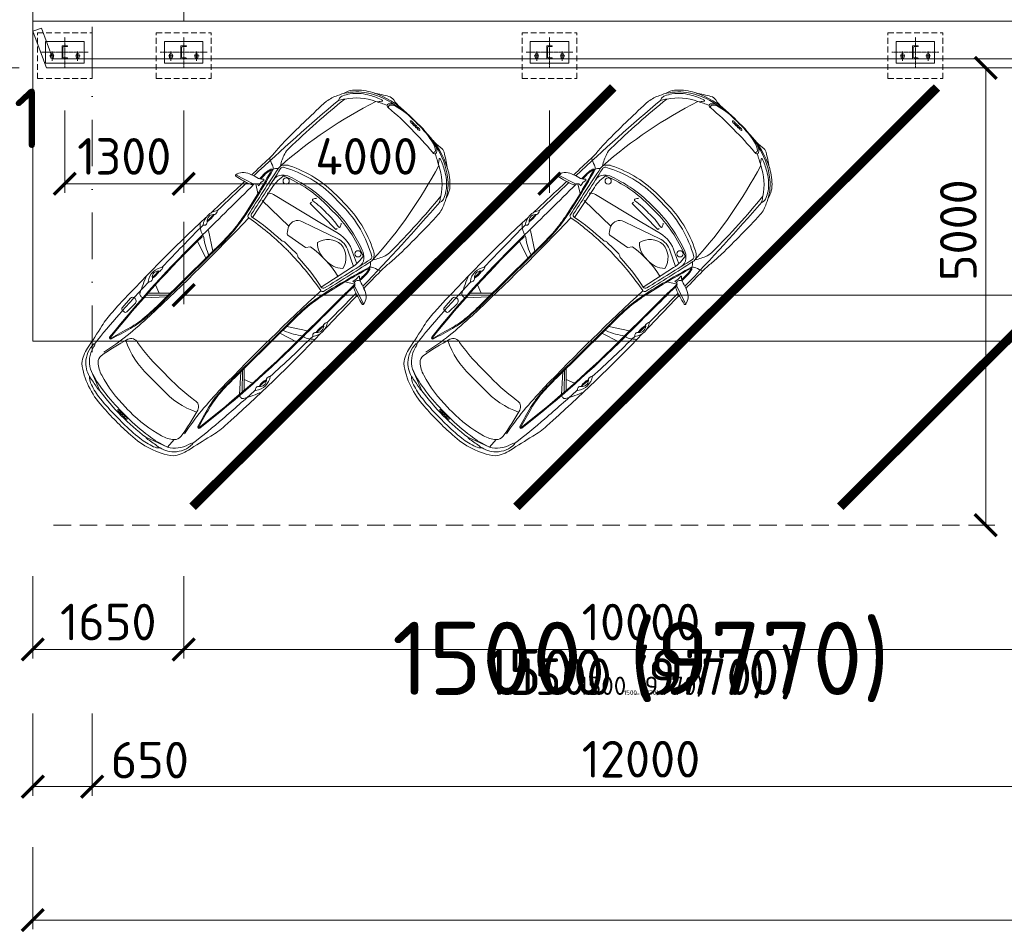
# Model space of a CAD drawing. Header units: millimetres. Extents: x -916886 to 3713765, y -2985421 to 1675785.
# Tile 130 of 656: x -793 to 9973, y -10963 to -983. Entities that reach past the tile are written whole.
import ezdxf
from ezdxf.enums import TextEntityAlignment as Align

# ---------------------------------------------------------------- set-up
doc = ezdxf.new("R2010")
doc.units = ezdxf.units.MM
for name, pattern in [('AM_DIN_G_W050', [13.75, 9.75, -1.5, 1, -1.5]), ('CENTERX2', [101.6, 63.5, -12.7, 12.7, -12.7]), ('DASHDOT', [25.4, 12.7, -6.35, 0, -6.35]), ('HIDDEN', [9.525, 6.35, -3.175])]:
    doc.linetypes.add(name, pattern=pattern)
doc.layers.get('Defpoints').update_dxf_attribs({"color": 8})
doc.layers.add('_____detaily', color=1, linetype='Continuous')
for name, color, linetype, lineweight in [('A99_N_kce-pohl', 1, 'Continuous', 9), ('A99_N_kce-rez-sil', 6, 'Continuous', 18), ('A99_N_kce-rez-ten', 1, 'Continuous', 9), ('A99_N_koty-200', 5, 'Continuous', 5), ('A99_N_koty-200 @ 1', 5, 'Continuous', 5), ('A99_N_koty-200 @ 10', 5, 'Continuous', 5), ('A99_N_koty-200 @ 100', 5, 'Continuous', 5), ('A99_N_koty-200 @ 200', 5, 'Continuous', 5), ('A99_N_koty-200 @ 25', 5, 'Continuous', 5), ('A99_N_koty-200 @ 250 (1)', 5, 'Continuous', 5), ('A99_N_koty-200 @ 250 (2)', 5, 'Continuous', 5), ('A99_N_koty-200 @ 400', 5, 'Continuous', 5), ('A99_N_osy', 1, 'CENTERX2', 9), ('A99_N_txt-popis-200', 240, 'Continuous', 5), ('A99_S_kce-pohl', 7, 'Continuous', 5), ('A99_S_sraf', 252, 'Continuous', 9)]:
    doc.layers.add(name, color=color, linetype=linetype, lineweight=lineweight)
doc.styles.add('A99_kota', font='isocpeur.ttf', dxfattribs={"height": 2})
doc.styles.add('ad_popis 100', font='isocpeur.ttf', dxfattribs={"height": 200})
doc.styles.add('Popis', font='arial.ttf')
doc.dimstyles.new('A99_kota_200 new', dxfattribs={"dimscale": 200, "dimtxt": 2, "dimasz": 1.2, "dimexe": 0.5, "dimexo": 1.5, "dimgap": 0.5, "dimtad": 1, "dimdec": 0, "dimzin": 3, "dimdsep": 46, "dimtxsty": 'A99_kota', "dimblk": 'ARCHTICK', "dimcen": 2.5, "dimazin": 2, "dimtfac": 0.75, "dimtdec": 0, "dimtix": 1, "dimtmove": 2, "dimatfit": 0, "dimfxl": 0, "dimtolj": 1, "dimtzin": 0, "dimlwd": 5, "dimlwe": 5, "dimarcsym": 0})

# ---------------------------------------------------------------- blocks, each defined once
blk = doc.blocks.new('_ArchTick')
at = {"color": 0, "linetype": 'ByBlock', "const_width": 0.15}
blk.add_lwpolyline([(-0.5, -0.5), (0.5, 0.5)], dxfattribs=at)
blk = doc.blocks.new('*D163')
at = {"layer": 'A99_N_koty-200', "color": 0, "lineweight": 5, "transparency": 16777216}
for p, q in [((0, -8570), (0, -9470)), ((12000, -8570), (12000, -9470)), ((12000, -9370), (0, -9370))]:
    blk.add_line(p, q, dxfattribs=at)
at = {"layer": 'Defpoints', "color": 0, "lineweight": 5, "transparency": 16777216}
for p in [(0, -5085), (12000, -5085), (0, -9370)]:
    blk.add_point(p, dxfattribs=at)
at = {"layer": 'A99_N_koty-200', "color": 0, "lineweight": 5, "transparency": 16777216, "xscale": 240, "yscale": 240, "zscale": 240, "rotation": 180}
blk.add_blockref('_ArchTick', (0, -9370), dxfattribs=at)
at = {"layer": 'A99_N_koty-200', "color": 0, "lineweight": 5, "transparency": 16777216, "xscale": 240, "yscale": 240, "zscale": 240}
blk.add_blockref('_ArchTick', (12000, -9370), dxfattribs=at)
at = {"layer": 'A99_N_koty-200', "color": 0, "transparency": 16777216, "insert": (6000, -9070), "char_height": 400, "attachment_point": 5, "style": 'A99_kota'}
blk.add_mtext('\\A1;12000', dxfattribs=at)
blk = doc.blocks.new('*D287')
at = {"layer": 'A99_N_koty-200', "color": 0, "lineweight": 5, "transparency": 16777216}
for p, q in [((-4829, 24470), (-5729, 24470)), ((-5629, 24470), (-5629, -1000)), ((-4829, -1000), (-5729, -1000))]:
    blk.add_line(p, q, dxfattribs=at)
at = {"layer": 'Defpoints', "color": 0, "lineweight": 5, "transparency": 16777216}
for p in [(-650, 24470), (-5629, -1000), (-650, -1000)]:
    blk.add_point(p, dxfattribs=at)
at = {"layer": 'A99_N_koty-200', "color": 0, "lineweight": 5, "transparency": 16777216, "xscale": 240, "yscale": 240, "zscale": 240}
for p, rotation in [((-5629, 24470), 90), ((-5629, -1000), 270)]:
    blk.add_blockref('_ArchTick', p, dxfattribs=dict(at, rotation=rotation))
at = {"layer": 'A99_N_koty-200', "color": 0, "transparency": 16777216, "insert": (-5929, 11735), "char_height": 400, "attachment_point": 5, "rotation": 90, "style": 'A99_kota'}
blk.add_mtext('\\A1;25470', dxfattribs=at)
blk = doc.blocks.new('*D203')
at = {"layer": 'A99_N_koty-200', "color": 0, "lineweight": 5, "transparency": 16777216}
for p, q in [((-3760, 840), (-4660, 840)), ((-4560, 840), (-4560, -1000)), ((-3760, -1000), (-4660, -1000))]:
    blk.add_line(p, q, dxfattribs=at)
at = {"layer": 'Defpoints', "color": 0, "lineweight": 5, "transparency": 16777216}
for p in [(-650, 840), (-4560, -1000), (-650, -1000)]:
    blk.add_point(p, dxfattribs=at)
at = {"layer": 'A99_N_koty-200', "color": 0, "lineweight": 5, "transparency": 16777216, "xscale": 240, "yscale": 240, "zscale": 240}
for p, rotation in [((-4560, 840), 90), ((-4560, -1000), 270)]:
    blk.add_blockref('_ArchTick', p, dxfattribs=dict(at, rotation=rotation))
at = {"layer": 'A99_N_koty-200', "color": 0, "transparency": 16777216, "insert": (-4860, -80), "char_height": 400, "attachment_point": 5, "rotation": 90, "style": 'A99_kota'}
blk.add_mtext('\\A1;1840', dxfattribs=at)
blk = doc.blocks.new('*D225')
at = {"layer": 'A99_N_koty-200', "color": 0, "lineweight": 5, "transparency": 16777216}
for p, q in [((1000, -7070), (1000, -7970)), ((11000, -7070), (11000, -7970)), ((1000, -7870), (11000, -7870))]:
    blk.add_line(p, q, dxfattribs=at)
at = {"layer": 'Defpoints', "color": 0, "lineweight": 5, "transparency": 16777216}
for p in [(1000, -1000), (11000, -1000), (11000, -7870)]:
    blk.add_point(p, dxfattribs=at)
at = {"layer": 'A99_N_koty-200', "color": 0, "lineweight": 5, "transparency": 16777216, "xscale": 240, "yscale": 240, "zscale": 240, "rotation": 180}
blk.add_blockref('_ArchTick', (1000, -7870), dxfattribs=at)
at = {"layer": 'A99_N_koty-200', "color": 0, "lineweight": 5, "transparency": 16777216, "xscale": 240, "yscale": 240, "zscale": 240}
blk.add_blockref('_ArchTick', (11000, -7870), dxfattribs=at)
at = {"layer": 'A99_N_koty-200', "color": 0, "transparency": 16777216, "insert": (6000, -7570), "char_height": 400, "attachment_point": 5, "style": 'A99_kota'}
blk.add_mtext('\\A1;10000', dxfattribs=at)
blk = doc.blocks.new('*D205')
at = {"layer": 'A99_N_koty-200', "color": 0, "lineweight": 5, "transparency": 16777216}
for p, q in [((-650, -10030), (-650, -10930)), ((138875, -10030), (138875, -10930)), ((-650, -10830), (138875, -10830))]:
    blk.add_line(p, q, dxfattribs=at)
at = {"layer": 'Defpoints', "color": 0, "lineweight": 5, "transparency": 16777216}
for p in [(-650, -1000), (138875, -1000), (138875, -10830)]:
    blk.add_point(p, dxfattribs=at)
at = {"layer": 'A99_N_koty-200', "color": 0, "lineweight": 5, "transparency": 16777216, "xscale": 240, "yscale": 240, "zscale": 240, "rotation": 180}
blk.add_blockref('_ArchTick', (-650, -10830), dxfattribs=at)
at = {"layer": 'A99_N_koty-200', "color": 0, "lineweight": 5, "transparency": 16777216, "xscale": 240, "yscale": 240, "zscale": 240}
blk.add_blockref('_ArchTick', (138875, -10830), dxfattribs=at)
at = {"layer": 'A99_N_koty-200', "color": 0, "transparency": 16777216, "insert": (69112, -10530), "char_height": 400, "attachment_point": 5, "style": 'A99_kota'}
blk.add_mtext('\\A1;139525', dxfattribs=at)
blk = doc.blocks.new('*D284')
at = {"layer": 'A99_N_koty-200', "color": 0, "lineweight": 5, "transparency": 16777216}
for p, q in [((-650, -7070), (-650, -7970)), ((1000, -7070), (1000, -7970)), ((1000, -7870), (-650, -7870))]:
    blk.add_line(p, q, dxfattribs=at)
at = {"layer": 'Defpoints', "color": 0, "lineweight": 5, "transparency": 16777216}
for p in [(-650, -1000), (1000, -1000), (-650, -7870)]:
    blk.add_point(p, dxfattribs=at)
at = {"layer": 'A99_N_koty-200', "color": 0, "lineweight": 5, "transparency": 16777216, "xscale": 240, "yscale": 240, "zscale": 240, "rotation": 180}
blk.add_blockref('_ArchTick', (-650, -7870), dxfattribs=at)
at = {"layer": 'A99_N_koty-200', "color": 0, "lineweight": 5, "transparency": 16777216, "xscale": 240, "yscale": 240, "zscale": 240}
blk.add_blockref('_ArchTick', (1000, -7870), dxfattribs=at)
at = {"layer": 'A99_N_koty-200', "color": 0, "transparency": 16777216, "insert": (175, -7570), "char_height": 400, "attachment_point": 5, "style": 'A99_kota'}
blk.add_mtext('\\A1;1650', dxfattribs=at)
blk = doc.blocks.new('*U4712')
at = {"layer": 'A99_N_koty-200 @ 1', "style": 'A99_kota'}
blk.add_text('1500 (9770)', height=2, dxfattribs=at).set_placement((6000, -8367), align=Align.CENTER)
at = {"layer": 'A99_N_koty-200 @ 10', "style": 'A99_kota'}
blk.add_text('1500 (9770)', height=20, dxfattribs=at).set_placement((6000, -8367), align=Align.CENTER)
at = {"layer": 'A99_N_koty-200 @ 100', "style": 'A99_kota'}
blk.add_text('1500 (9770)', height=200, dxfattribs=at).set_placement((6000, -8367), align=Align.CENTER)
at = {"layer": 'A99_N_koty-200 @ 200', "style": 'A99_kota'}
blk.add_text('1500 (9770)', height=400, dxfattribs=at).set_placement((6000, -8367), align=Align.CENTER)
at = {"layer": 'A99_N_koty-200 @ 25', "style": 'A99_kota'}
blk.add_text('1500 (9770)', height=50, dxfattribs=at).set_placement((6000, -8367), align=Align.CENTER)
at = {"layer": 'A99_N_koty-200 @ 250 (1)', "style": 'A99_kota'}
blk.add_text('1500 (9770)', height=500, dxfattribs=at).set_placement((6000, -8367), align=Align.CENTER)
at = {"layer": 'A99_N_koty-200 @ 250 (2)', "style": 'A99_kota'}
blk.add_text('1500 (9770)', height=500, dxfattribs=at).set_placement((6000, -8367), align=Align.CENTER)
at = {"layer": 'A99_N_koty-200 @ 400', "style": 'A99_kota'}
blk.add_text('1500 (9770)', height=800, dxfattribs=at).set_placement((6000, -8367), align=Align.CENTER)
blk = doc.blocks.new('*D339')
at = {"layer": 'A99_N_koty-200', "color": 0, "lineweight": 5, "transparency": 16777216}
for p, q in [((-650, -8570), (-650, -9470)), ((0, -8570), (0, -9470)), ((0, -9370), (-650, -9370))]:
    blk.add_line(p, q, dxfattribs=at)
at = {"layer": 'Defpoints', "color": 0, "lineweight": 5, "transparency": 16777216}
for p in [(-650, -1000), (0, -1000), (-650, -9370)]:
    blk.add_point(p, dxfattribs=at)
at = {"layer": 'A99_N_koty-200', "color": 0, "lineweight": 5, "transparency": 16777216, "xscale": 240, "yscale": 240, "zscale": 240, "rotation": 180}
blk.add_blockref('_ArchTick', (-650, -9370), dxfattribs=at)
at = {"layer": 'A99_N_koty-200', "color": 0, "lineweight": 5, "transparency": 16777216, "xscale": 240, "yscale": 240, "zscale": 240}
blk.add_blockref('_ArchTick', (0, -9370), dxfattribs=at)
at = {"layer": 'A99_N_koty-200', "color": 0, "transparency": 16777216, "insert": (630, -9080), "char_height": 400, "attachment_point": 5, "style": 'A99_kota'}
blk.add_mtext('\\A1;650', dxfattribs=at)
blk = doc.blocks.new('*D344')
at = {"layer": 'A99_N_koty-200', "color": 0, "lineweight": 5, "transparency": 16777216}
for p, q in [((-2667.5, 700), (-3567.5, 700)), ((-3467.5, -1000), (-3467.5, 700)), ((-2667.5, -1000), (-3567.5, -1000))]:
    blk.add_line(p, q, dxfattribs=at)
at = {"layer": 'Defpoints', "color": 0, "lineweight": 5, "transparency": 16777216}
for p in [(-3467.5, 700), (-500, 700), (-650, -1000)]:
    blk.add_point(p, dxfattribs=at)
at = {"layer": 'A99_N_koty-200', "color": 0, "lineweight": 5, "transparency": 16777216, "xscale": 240, "yscale": 240, "zscale": 240}
for p, rotation in [((-3467.5, 700), 90), ((-3467.5, -1000), 270)]:
    blk.add_blockref('_ArchTick', p, dxfattribs=dict(at, rotation=rotation))
at = {"layer": 'A99_N_koty-200', "color": 0, "transparency": 16777216, "insert": (-3767.5, -150), "char_height": 400, "attachment_point": 5, "rotation": 90, "style": 'A99_kota'}
blk.add_mtext('\\A1;1700', dxfattribs=at)
blk = doc.blocks.new('*U109')
for p, q in [((0, -140), (0, 0)), ((60, 0), (0, 0)), ((60, -3), (60, 0)), ((7, -119), (7, -21)), ((16, -11), (55, -8)), ((60, -140), (0, -140)), ((55, -132), (16, -129)), ((60, -140), (60, -137))]:
    blk.add_line(p, q)
for centre, radius, start, end in [((17, -21), 10, 94.5739, 180), ((55, -3), 5, 274.5739, 0), ((17, -119), 10, 180, 265.4261), ((55, -137), 5, 0, 85.4261)]:
    blk.add_arc(centre, radius, start, end)
at = {"layer": 'Defpoints', "color": 221, "style": 'Popis'}
blk.add_attdef('VELIKOST_PROFILU', text='', height=5, dxfattribs=at).set_placement((36, 12), align=Align.BOTTOM_LEFT)
blk = doc.blocks.new('A4_s1')
at = {"layer": 'A99_N_kce-pohl', "color": 8, "ltscale": 0.001}
for p, q in [((-0.771, 0.381), (-0.677, 0.323)), ((0.772, 0.381), (0.678, 0.323)), ((0.187, 0.314), (0.595, 0.303)), ((-0.577, -0.471), (-0.771, -0.346)), ((0.577, -0.471), (0.772, -0.346)), ((-0.576, -0.58), (-0.772, -0.514)), ((0.577, -0.58), (0.773, -0.514)), ((-0.661, -1.211), (-0.754, -1.174)), ((-0.576, -1.126), (-0.747, -1.295)), ((-0.576, -1.153), (-0.745, -1.325)), ((-0.576, -1.18), (-0.742, -1.364)), ((0.577, -1.126), (0.747, -1.295)), ((0.577, -1.153), (0.746, -1.325)), ((0.577, -1.18), (0.743, -1.364)), ((0.662, -1.211), (0.755, -1.174)), ((-0.592, -2.219), (-0.599, -2.328))]:
    blk.add_line(p, q, dxfattribs=at)
for points in [[(-0.161, 2.099, 0.114162), (-0.583, 1.992, 0.087549), (-0.741, 1.871, 0.103703), (-0.79, 1.79, -0.035221), (-0.83, 1.696, 0.086236), (-0.87, 1.565, 0.013422), (-0.88, 0.961, 0.021911), (-0.871, 0.802, -0.030372), (-0.866, 0.68, -0.000546), (-0.872, 0.419, -0.000546)], [(-0.321, 2.07, 0.113949), (-0.647, 1.928, 0.110503), (-0.808, 1.742, 14.831047)], [(-0.254, 2.093, -0.081695), (-0.364, 2.099, 0.19237), (-0.429, 2.089, 0.017855), (-0.568, 2, 4.600747)], [(-0.374, 2.007, -0.270348), (-0.373, 2.027, -0.181732), (-0.321, 2.07, -0.075569), (0, 2.104, 93.62931)], [(-0.34, 1.998, -0.604294), (-0.349, 2.035, -0.110033), (-0.283, 2.071, -0.070258), (0, 2.099, 39.890067)], [(0.375, 2.007, 0.270348), (0.374, 2.027, 0.181732), (0.321, 2.07, 0.075569), (0, 2.104, -93.62931)], [(0.341, 1.998, 0.604294), (0.35, 2.035, 0.110033), (0.284, 2.071, 0.070258), (0, 2.099, -39.890067)], [(0.162, 2.099, -0.114162), (0.583, 1.992, -0.087549), (0.742, 1.871, -0.103703), (0.791, 1.79, 0.035221), (0.831, 1.696, -0.086236), (0.871, 1.565, -0.013422), (0.88, 0.961, -0.021911), (0.872, 0.802, 0.030372), (0.867, 0.68, 0.000546), (0.873, 0.419, 0.000546)], [(0.35, 1.998, 0.393048), (0.346, 2.039, 0.06388), (0.306, 2.067, 0.085002), (0.228, 2.09, 16.816305)], [(0.255, 2.093, 0.081695), (0.365, 2.099, -0.19237), (0.43, 2.089, -0.017855), (0.568, 2, -4.600747)], [(0.321, 2.07, -0.113949), (0.648, 1.928, -0.110503), (0.809, 1.742, -14.831047)], [(-0.746, 1.726, -0.140772), (-0.49, 1.947, 0.131939), (-0.468, 1.965, 0.002041), (-0.444, 2, 0.510143), (-0.447, 2.009, 0.053747), (-0.58, 1.95, 0.036828), (-0.662, 1.895, 0.072903), (-0.747, 1.805, 0.048381), (-0.787, 1.734, 0.145066), (-0.793, 1.69, 0.047859), (-0.789, 1.676, 0.699627), (-0.779, 1.676, -0.039142), (-0.746, 1.726, 2.456175)], [(-0.719, 0.711, -0.06334), (-0.49, 1.947, 5.20072)], [(-0.49, 1.947, -0.017745), (-0.374, 2.007, 0.182809), (-0.34, 1.998, -0.030827), (0, 2.012, 10.800431)], [(0.49, 1.947, 0.017745), (0.375, 2.007, -0.182809), (0.341, 1.998, 0.030827), (0, 2.012, -10.800431)], [(0.747, 1.726, 0.140772), (0.49, 1.947, -0.131939), (0.469, 1.965, -0.002041), (0.445, 2, -0.510143), (0.448, 2.009, -0.053747), (0.581, 1.95, -0.036828), (0.663, 1.895, -0.072903), (0.748, 1.805, -0.048381), (0.788, 1.734, -0.145066), (0.794, 1.69, -0.047859), (0.79, 1.676, -0.699627), (0.779, 1.676, 0.039142), (0.747, 1.726, -2.456175)], [(0.72, 0.711, 0.06334), (0.49, 1.947, -5.20072)], [(-0.719, 0.711, -0.081112), (-0.782, 0.836, -0.078206), (-0.793, 0.912, -0.023397), (-0.746, 1.726, -14.894171)], [(0.72, 0.711, 0.081112), (0.782, 0.836, 0.078206), (0.793, 0.912, 0.023397), (0.747, 1.726, 14.894171)], [(-0.784, 1.672, 0.013414), (-0.848, 0.427, 0.013414)], [(0.785, 1.672, -0.013414), (0.849, 0.427, -0.013414)], [(0, 0.922), (-0.062, 0.922, 0.116542), (-0.652, 0.783, 0.110231), (-0.706, 0.739, 0.243797), (-0.717, 0.679, 0.009225), (-0.585, 0.082, 0.422584), (-0.559, 0.067, -0.037682), (-0.049, 0.117, -0.005218), (0, 0.118, 11.857072)], [(0, 0.888), (-0.066, 0.888, 0.129481), (-0.685, 0.725, 0.333088), (-0.699, 0.693, -0.003015), (-0.568, 0.117, 0.412979), (-0.536, 0.097, -0.047947), (-0.138, 0.144, 0.149586), (-0.119, 0.15, -0.14072), (-0.089, 0.161), (0, 0.161)], [(0, 0.922), (0.063, 0.922, -0.116542), (0.653, 0.783, -0.110231), (0.706, 0.739, -0.243797), (0.718, 0.679, -0.009225), (0.586, 0.082, -0.422584), (0.56, 0.067, 0.037682), (0.05, 0.117, 0.005218), (0, 0.118, -11.857072)], [(0, 0.888), (0.066, 0.888, -0.129481), (0.686, 0.725, -0.333088), (0.7, 0.693, 0.003015), (0.569, 0.117, -0.412979), (0.537, 0.097, 0.047947), (0.138, 0.144, -0.149586), (0.12, 0.15, 0.14072), (0.09, 0.161), (0, 0.161)], [(0, 0.794), (-0.04, 0.794, 0.050951), (-0.342, 0.763, 0.035587), (-0.563, 0.701, 0.120365), (-0.641, 0.649, 0.262155), (-0.665, 0.547, 2.362076)], [(0, 0.77), (-0.031, 0.77, 0.10287), (-0.615, 0.661, 1.123792)], [(0, 0.794), (0.041, 0.794, -0.050951), (0.343, 0.763, -0.035587), (0.564, 0.701, -0.120365), (0.642, 0.649, -0.262155), (0.666, 0.547, -2.362076)], [(0, 0.77), (0.032, 0.77, -0.10287), (0.615, 0.661, -1.123792)], [(-0.866, 0.688, 0.042265), (-0.788, 0.654, -0.189121), (-0.75, 0.621, -4.135764)], [(-0.716, 0.674, 0.217671), (-0.751, 0.623, -11.507812)], [(-0.536, 0.097), (-0.616, 0.483, -0.102789), (-0.616, 0.672, 19.660591)], [(0, 0.578), (-0.25, 0.642, 0.189925), (-0.503, 0.61), (-0.617, 0.558)], [(0, 0.708, 0.060413), (-0.2, 0.694, -0.579637), (-0.211, 0.707, -0.074543), (-0.191, 0.745, -13.415039)], [(0, 0.708, -0.060413), (0.201, 0.694, 0.579637), (0.212, 0.707, 0.074543), (0.191, 0.745, 13.415039)], [(0.537, 0.097), (0.617, 0.483, 0.102789), (0.617, 0.672, -19.660591)], [(0.717, 0.674, -0.217671), (0.752, 0.623, 11.507812)], [(0.867, 0.688, -0.042265), (0.789, 0.654, 0.189121), (0.75, 0.621, 4.135764)], [(-0.781, 0.45, 0.000265), (-0.782, 0.534, -0.088368), (-0.769, 0.611, -0.265779), (-0.755, 0.622, -0.384532), (-0.748, 0.617, -0.018969), (-0.609, 0.075, -0.021215), (-0.581, -0.092, -0.036706), (-0.566, -0.375, 0.009006), (-0.566, -0.534)], [(-0.771, 0.456, 0.000245), (-0.772, 0.534, -0.088368), (-0.759, 0.607, -0.163287), (-0.756, 0.611, -0.018847), (-0.619, 0.073, -0.021215), (-0.591, -0.093, -0.036706), (-0.576, -0.375, 0.008765), (-0.576, -0.541)], [(0, 0.496), (-0.278, 0.596, 0.207296), (-0.464, 0.583), (-0.621, 0.507)], [(-0.555, 0.409, -0.331405), (-0.357, 0.58, 28.71225)], [(-0.159, 0.409, 0.331405), (-0.357, 0.58, -28.71225)], [(0, 0.578), (0.551, 0.437, -0.145623), (0.612, 0.4, -2.268978)], [(0.782, 0.45, -0.000265), (0.783, 0.534, 0.088368), (0.769, 0.611, 0.265779), (0.756, 0.622, 0.384532), (0.748, 0.617, 0.018969), (0.61, 0.075, 0.021215), (0.582, -0.092, 0.036706), (0.566, -0.375, -0.009006), (0.567, -0.534)], [(0.772, 0.456, -0.000245), (0.773, 0.534, 0.088368), (0.76, 0.607, 0.163287), (0.757, 0.611, 0.018847), (0.62, 0.073, 0.021215), (0.591, -0.093, 0.036706), (0.576, -0.375, -0.008765), (0.577, -0.541)], [(-0.734, 0.388, 0.521545), (-0.781, 0.364, -0.26851), (-0.8, 0.34, -0.044776), (-0.982, 0.285, -0.525173), (-0.994, 0.296, -0.13811), (-0.963, 0.363, -0.122006), (-0.897, 0.41, -0.028277), (-0.81, 0.438, 0.141219), (-0.75, 0.474, -0.696584), (-0.737, 0.469, 0.138376), (-0.734, 0.392, -0.153731), (-0.734, 0.388, -1.392998)], [(-0.756, 0.391, 0.468273), (-0.788, 0.446, -0.851045)], [(0, 0.496), (0.125, 0.451, -0.422487), (0.187, 0.314, -0.089908), (0.144, 0.245, -0.341217), (0.114, 0.239), (-0.106, 0.279), (-0.139, 0.324, 0.090272), (-0.585, 0.31, -1.237414)], [(0.735, 0.388, -0.521545), (0.782, 0.364, 0.26851), (0.801, 0.34, 0.044776), (0.983, 0.285, 0.525173), (0.995, 0.296, 0.13811), (0.964, 0.363, 0.122006), (0.897, 0.41, 0.028277), (0.811, 0.438, -0.141219), (0.751, 0.474, 0.696584), (0.737, 0.469, -0.138376), (0.735, 0.392, 0.153731), (0.735, 0.388, 1.392998)], [(-0.893, -0.353, 0.075246), (-0.829, -0.404, 0.075661), (-0.771, -0.428, -0.1077), (-0.753, -0.436, 0.077855), (-0.566, -0.534), (-0.566, -1.271, -0.017281), (-0.574, -1.506, -0.048898), (-0.607, -1.704, -0.006309), (-0.673, -1.933, -0.745327), (-0.7, -1.933, -0.030162), (-0.782, -0.425, 0.002466), (-0.781, 0.364, 0.002466)], [(-0.772, -0.438, 0.002558), (-0.771, 0.383, 0.002558)], [(-0.555, 0.409, 0.214121), (-0.357, 0.338, 1.239237)], [(-0.159, 0.409, -0.214121), (-0.357, 0.338, -1.239237)], [(0.894, -0.353, -0.075246), (0.83, -0.404, -0.075661), (0.771, -0.428, 0.1077), (0.754, -0.436, -0.077855), (0.567, -0.534), (0.567, -1.271, 0.017281), (0.575, -1.506, 0.048898), (0.608, -1.704, 0.006309), (0.673, -1.933, 0.745327), (0.701, -1.933, 0.030162), (0.783, -0.425, -0.002466), (0.782, 0.364, -0.002466)], [(-0.875, 0.313, -0.00106), (-0.889, -0.194, -0.00106)], [(-0.85, 0.321, 0.004764), (-0.855, -0.122, 0.004764)], [(0.851, 0.321, -0.004764), (0.856, -0.122)], [(0.876, 0.313, 0.00106), (0.89, -0.194, 0.00106)], [(-0.561, 0.066, -0.015553), (-0.557, -1.455, -0.018), (-0.578, -1.785, -0.028975), (-0.628, -2.094, 0.108689)], [(0.561, 0.066, 0.015553), (0.558, -1.455, 0.018), (0.579, -1.785, 0.028975), (0.628, -2.094, -0.108689)], [(-0.847, -0.174, 0.521608), (-0.849, -0.289, -0.566024), (-0.854, -0.346, -0.34388), (-0.855, -0.122, -0.16908), (-0.847, -0.174, -3.179393)], [(-0.855, -0.181, 0.00111), (-0.855, -0.284, 0.00111)], [(-0.851, -0.178, -0.11321), (-0.849, -0.289, -18.522935)], [(0.847, -0.174, -0.521608), (0.85, -0.289, 0.566024), (0.855, -0.346, 0.34388), (0.856, -0.122, 0.16908), (0.847, -0.174, 3.179393)], [(0.852, -0.178, 0.11321), (0.85, -0.289, 18.522935)], [(0.856, -0.181, -0.00111), (0.856, -0.284, -0.00111)], [(-0.891, -0.262, -0.000004), (-0.891, -0.265, 0.020751), (-0.874, -1.72, 0.046342), (-0.847, -1.908, -0.009219), (-0.784, -2.189, 0.112112), (-0.711, -2.352, 0.155536), (-0.22, -2.521, 0.031248), (0, -2.529)], [(0.892, -0.262, 0.000004), (0.892, -0.265, -0.020751), (0.875, -1.72, -0.046342), (0.848, -1.908, 0.009219), (0.785, -2.189, -0.112112), (0.711, -2.352, -0.155536), (0.221, -2.521, -0.031248), (0, -2.529)], [(-0.854, -0.346, 0.006899), (-0.84, -0.987, 0.006899)], [(0.855, -0.346, -0.006899), (0.841, -0.987, -0.006899)], [(-0.576, -0.541), (-0.576, -1.271, -0.017281), (-0.584, -1.505, -0.048898), (-0.617, -1.702, -0.006309), (-0.682, -1.93, -0.689125), (-0.69, -1.931, -0.029883), (-0.772, -0.438)], [(0.577, -0.541), (0.577, -1.271, 0.017281), (0.585, -1.505, 0.048898), (0.618, -1.702, 0.006309), (0.683, -1.93, 0.689125), (0.691, -1.931, 0.029883), (0.773, -0.438)], [(-0.828, -1.034, 0.521608), (-0.83, -1.149, -0.566024), (-0.835, -1.206, -0.34388), (-0.836, -0.982, -0.16908), (-0.828, -1.034, -3.179393)], [(-0.838, -1.043, 0.001111), (-0.834, -1.146)], [(-0.832, -1.038, -0.11321), (-0.83, -1.149, -18.522935)], [(0.828, -1.034, -0.521608), (0.831, -1.149, 0.566024), (0.836, -1.206, 0.34388), (0.837, -0.982, 0.16908), (0.828, -1.034, 3.179393)], [(0.833, -1.038, 0.11321), (0.831, -1.149, 18.522935)], [(0.839, -1.043, -0.001111), (0.834, -1.146)], [(-0.742, -1.364, -0.443494), (-0.806, -1.364, -0.033791), (-0.895, -1.171, 61.694048)], [(0.743, -1.364, 0.443494), (0.807, -1.364, 0.033791), (0.896, -1.171, -61.694048)], [(-0.831, -1.204, 0.005134), (-0.804, -1.68, 0.015), (-0.764, -2.105)], [(0.832, -1.204, -0.005134), (0.805, -1.68, -0.015), (0.764, -2.105)], [(0.765, -1.481), (0.765, -1.605, 0.452272), (0.792, -1.628), (0.813, -1.628, 0.391191), (0.834, -1.61), (0.843, -1.472, 0.393048), (0.815, -1.438, 0.452765), (0.765, -1.481, -87.067157)], [(0, -2.349), (-0.033, -2.349, -0.070141), (-0.464, -2.288, -0.109827), (-0.592, -2.219, -0.254814), (-0.619, -2.144, -0.038503), (-0.543, -1.808, -0.414368), (-0.445, -1.757, 0.050855), (0, -1.782, 10.358193)], [(0, -2.349), (0.033, -2.349, 0.070141), (0.465, -2.288, 0.109827), (0.592, -2.219, 0.254814), (0.62, -2.144, 0.038503), (0.544, -1.808, 0.414368), (0.446, -1.757, -0.050855), (0, -1.782, -10.358193)], [(-0.551, -1.833, 0.126752), (-0.107, -1.925), (0, -1.925)], [(0.552, -1.833, -0.126752), (0.108, -1.925), (0, -1.925)], [(-0.357, -2.421), (-0.599, -2.328, -0.203318), (-0.742, -2.145, 0.030058), (-0.754, -2.109, 0.674189), (-0.768, -2.109, 0.20096), (-0.686, -2.314, 0.158171), (-0.526, -2.397, -0.008119), (-0.388, -2.422, 0.116456), (-0.357, -2.421, 7.136787)], [(0.358, -2.421), (0.6, -2.328, 0.203318), (0.743, -2.145, -0.030058), (0.755, -2.109, -0.674189), (0.769, -2.109, -0.20096), (0.686, -2.314, -0.158171), (0.527, -2.397, 0.008119), (0.389, -2.422, -0.116456), (0.358, -2.421, -7.136787)], [(0, -2.412), (-0.055, -2.412, -0.038022), (-0.363, -2.389, -0.050452), (-0.599, -2.328, -0.885264)], [(0, -2.412), (0.056, -2.412, 0.038022), (0.364, -2.389, 0.050452), (0.6, -2.328, 0.885264)], [(0, -2.49), (-0.07, -2.49, -0.029985), (-0.319, -2.475, -0.059314), (-0.49, -2.433, -0.134361), (-0.546, -2.393, 15.039514)], [(-0.357, -2.421, 0.0367), (0, -2.447, -35.990146)], [(0, -2.49), (0.071, -2.49, 0.029985), (0.32, -2.475, 0.059314), (0.491, -2.433, 0.134361), (0.547, -2.393, -15.039514)], [(0.358, -2.421, -0.0367), (0, -2.447, 35.990146)]]:
    blk.add_lwpolyline(points, format="xyb", dxfattribs=at)
for points in [[(0, 0.654), (-0.2, 0.654), (-0.2, 0.672)], [(0, 0.654), (0.201, 0.654), (0.201, 0.672)], [(-0.781, 0.364), (-0.994, 0.296)], [(0.782, 0.364), (0.995, 0.296)]]:
    blk.add_lwpolyline(points, dxfattribs=at)
for centre in [(-0.559, 0.639), (0.56, 0.639)]:
    blk.add_circle(centre, 0.0342, dxfattribs=at)
at = {"layer": 'A99_N_kce-pohl', "color": 8, "ltscale": 0.001, "extrusion": (0, 0, -1)}
for centre in [(-0.047, 2.069), (-0.016, 2.068), (0.017, 2.068), (-0.047, -2.427), (-0.016, -2.428), (0.017, -2.428)]:
    blk.add_ellipse(centre, major_axis=(0.0241, 0), ratio=0.365443, dxfattribs=at)
at = {"layer": 'A99_N_kce-pohl', "color": 8, "ltscale": 0.001}
for centre in [(0.017, 2.068), (0.049, 2.068), (0.017, -2.428), (0.049, -2.428)]:
    blk.add_ellipse(centre, major_axis=(-0.0241, 0), ratio=0.365443, dxfattribs=at)
blk = doc.blocks.new('*D410')
at = {"layer": 'A99_N_koty-200', "color": 0, "lineweight": 5, "transparency": 16777216}
for p, q in [((9770, -1510), (9870, -1510)), ((9770, -1510), (9770, -6510)), ((9770, -6510), (9870, -6510))]:
    blk.add_line(p, q, dxfattribs=at)
at = {"layer": 'Defpoints', "color": 0, "lineweight": 5, "transparency": 16777216}
for p in [(9620, -1510), (9625, -6510), (9770, -6510)]:
    blk.add_point(p, dxfattribs=at)
at = {"layer": 'A99_N_koty-200', "color": 0, "lineweight": 5, "transparency": 16777216, "xscale": 240, "yscale": 240, "zscale": 240}
for p, rotation in [((9770, -1510), 90), ((9770, -6510), 270)]:
    blk.add_blockref('_ArchTick', p, dxfattribs=dict(at, rotation=rotation))
at = {"layer": 'A99_N_koty-200', "color": 0, "transparency": 16777216, "insert": (9470, -3285), "char_height": 400, "attachment_point": 5, "rotation": 90, "style": 'A99_kota'}
blk.add_mtext('\\A1;5000', dxfattribs=at)
blk = doc.blocks.new('*D413')
at = {"layer": 'A99_N_koty-200', "color": 0, "lineweight": 5, "transparency": 16777216}
for p, q in [((1000, -3195), (1000, -4095)), ((61000, -3195), (61000, -4095)), ((1000, -3995), (61000, -3995))]:
    blk.add_line(p, q, dxfattribs=at)
at = {"layer": 'Defpoints', "color": 0, "lineweight": 5, "transparency": 16777216}
for p in [(1000, -1507.5), (61000, -1507.5), (61000, -3995)]:
    blk.add_point(p, dxfattribs=at)
at = {"layer": 'A99_N_koty-200', "color": 0, "lineweight": 5, "transparency": 16777216, "xscale": 240, "yscale": 240, "zscale": 240, "rotation": 180}
blk.add_blockref('_ArchTick', (1000, -3995), dxfattribs=at)
at = {"layer": 'A99_N_koty-200', "color": 0, "lineweight": 5, "transparency": 16777216, "xscale": 240, "yscale": 240, "zscale": 240}
blk.add_blockref('_ArchTick', (61000, -3995), dxfattribs=at)
at = {"layer": 'A99_N_koty-200', "color": 0, "transparency": 16777216, "insert": (30000, -3635), "char_height": 400, "attachment_point": 5, "style": 'A99_kota'}
blk.add_mtext('\\A1;podpory svodidla 15 x 4000', dxfattribs=at)
blk = doc.blocks.new('*D416')
at = {"layer": 'A99_N_koty-200', "color": 0, "lineweight": 5, "transparency": 16777216}
for p, q in [((1000, -1977.5), (1000, -2877.5)), ((5000, -1977.5), (5000, -2877.5)), ((1000, -2777.5), (5000, -2777.5))]:
    blk.add_line(p, q, dxfattribs=at)
at = {"layer": 'Defpoints', "color": 0, "lineweight": 5, "transparency": 16777216}
for p in [(1000, -1557.5), (5000, -1557.5), (5000, -2777.5)]:
    blk.add_point(p, dxfattribs=at)
at = {"layer": 'A99_N_koty-200', "color": 0, "lineweight": 5, "transparency": 16777216, "xscale": 240, "yscale": 240, "zscale": 240, "rotation": 180}
blk.add_blockref('_ArchTick', (1000, -2777.5), dxfattribs=at)
at = {"layer": 'A99_N_koty-200', "color": 0, "lineweight": 5, "transparency": 16777216, "xscale": 240, "yscale": 240, "zscale": 240}
blk.add_blockref('_ArchTick', (5000, -2777.5), dxfattribs=at)
at = {"layer": 'A99_N_koty-200', "color": 0, "transparency": 16777216, "insert": (3000, -2477.5), "char_height": 400, "attachment_point": 5, "style": 'A99_kota'}
blk.add_mtext('\\A1;4000', dxfattribs=at)
blk = doc.blocks.new('*D417')
at = {"layer": 'A99_N_koty-200', "color": 0, "lineweight": 5, "transparency": 16777216}
for p, q in [((-300, -1978), (-300, -2878)), ((1000, -1978), (1000, -2878)), ((1000, -2778), (-300, -2778))]:
    blk.add_line(p, q, dxfattribs=at)
at = {"layer": 'Defpoints', "color": 0, "lineweight": 5, "transparency": 16777216}
for p in [(-300, -1460), (1000, -1508), (-300, -2778)]:
    blk.add_point(p, dxfattribs=at)
at = {"layer": 'A99_N_koty-200', "color": 0, "lineweight": 5, "transparency": 16777216, "xscale": 240, "yscale": 240, "zscale": 240, "rotation": 180}
blk.add_blockref('_ArchTick', (-300, -2778), dxfattribs=at)
at = {"layer": 'A99_N_koty-200', "color": 0, "lineweight": 5, "transparency": 16777216, "xscale": 240, "yscale": 240, "zscale": 240}
blk.add_blockref('_ArchTick', (1000, -2778), dxfattribs=at)
at = {"layer": 'A99_N_koty-200', "color": 0, "transparency": 16777216, "insert": (350, -2478), "char_height": 400, "attachment_point": 5, "style": 'A99_kota'}
blk.add_mtext('\\A1;1300', dxfattribs=at)
blk = doc.blocks.new('*D421')
at = {"layer": 'A99_N_koty-200', "color": 0, "lineweight": 5, "transparency": 16777216}
for p, q in [((-756, -829), (-828, -640)), ((-799, -1510), (-1429, -1510))]:
    blk.add_line(p, q, dxfattribs=at)
blk.add_arc((-499, -1510), 830, 110.6942, 180, dxfattribs=at)
at = {"layer": 'Defpoints', "color": 0, "lineweight": 5, "transparency": 16777216}
for p in [(-1073, -911), (-650, -1110), (-499, -1510), (-499, -1510), (63800, -1510)]:
    blk.add_point(p, dxfattribs=at)
at = {"layer": 'A99_N_koty-200', "color": 0, "lineweight": 5, "transparency": 16777216, "xscale": 240, "yscale": 240, "zscale": 240}
for p, rotation in [((-792, -733), 20.69419997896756), ((-1329, -1510), 270)]:
    blk.add_blockref('_ArchTick', p, dxfattribs=dict(at, rotation=rotation))
at = {"layer": 'A99_N_koty-200', "color": 0, "transparency": 16777216, "insert": (-1442, -858), "char_height": 400, "width": 594.59, "attachment_point": 5, "rotation": 55.3471, "style": 'A99_kota'}
blk.add_mtext('\\A1;70{\\fArial|b0|i0|c238|p34;\\H1.08333x;°}', dxfattribs=at)

msp = doc.modelspace()

# ---------------------------------------------------------------- linework, layer by layer
at = {"layer": '_____detaily', "linetype": 'HIDDEN', "lineweight": 5, "ltscale": 10}
for points in [[(-599.5, -1127), (0.5, -1127)], [(0.5, -1627), (0.5, -1127)], [(700, -1127), (1300, -1127)], [(700, -1627), (700, -1127)], [(1300, -1627), (1300, -1127)], [(4700, -1127), (5300, -1127)], [(4700, -1627), (4700, -1127)], [(5300, -1627), (5300, -1127)], [(8700, -1127), (9300, -1127)], [(8700, -1627), (8700, -1127)], [(9300, -1627), (9300, -1127)], [(700, -1627), (1300, -1627)], [(4700, -1627), (5300, -1627)], [(8700, -1627), (9300, -1627)]]:
    msp.add_lwpolyline(points, dxfattribs=at)
at = {"layer": '_____detaily', "linetype": 'AM_DIN_G_W050', "lineweight": 0, "ltscale": 2}
for points in [[(1000, -1507.5), (1000, -1172.5)], [(5000, -1507.5), (5000, -1172.5)], [(9000, -1507.5), (9000, -1172.5)], [(-44, -1340), (-555, -1340)], [(1255.5, -1340), (744.5, -1340)], [(832.5, -1380.2), (887.5, -1380.2)], [(860, -1431.4), (860, -1328.9)], [(1167.5, -1380.2), (1112.5, -1380.2)], [(1140, -1431.4), (1140, -1328.9)], [(5255.5, -1340), (4744.5, -1340)], [(4832.5, -1380.2), (4887.5, -1380.2)], [(4860, -1431.4), (4860, -1328.9)], [(5167.5, -1380.2), (5112.5, -1380.2)], [(5140, -1431.4), (5140, -1328.9)], [(9255.5, -1340), (8744.5, -1340)], [(8832.5, -1380.2), (8887.5, -1380.2)], [(8860, -1431.4), (8860, -1328.9)], [(9167.5, -1380.2), (9112.5, -1380.2)], [(9140, -1431.4), (9140, -1328.9)]]:
    msp.add_lwpolyline(points, dxfattribs=at)
at = {"layer": '_____detaily', "linetype": 'Continuous', "lineweight": 5}
for points in [[(790, -1340), (790, -1460), (1210, -1460), (1210, -1220), (790, -1220)], [(4790, -1340), (4790, -1460), (5210, -1460), (5210, -1220), (4790, -1220)], [(8790, -1340), (8790, -1460), (9210, -1460), (9210, -1220), (8790, -1220)]]:
    msp.add_lwpolyline(points, close=True, dxfattribs=at)
at = {"layer": '_____detaily', "linetype": 'Continuous', "lineweight": 0}
for points in [[(844, -1391), (844, -1369.1)], [(876, -1391), (876, -1369.1)], [(1124, -1391), (1124, -1369.1)], [(1156, -1391), (1156, -1369.1)], [(4844, -1391), (4844, -1369.1)], [(4876, -1391), (4876, -1369.1)], [(5124, -1391), (5124, -1369.1)], [(5156, -1391), (5156, -1369.1)], [(8844, -1391), (8844, -1369.1)], [(8876, -1391), (8876, -1369.1)], [(9124, -1391), (9124, -1369.1)], [(9156, -1391), (9156, -1369.1)]]:
    msp.add_lwpolyline(points, dxfattribs=at)
at = {"layer": '_____detaily', "linetype": 'HIDDEN', "lineweight": 5, "ltscale": 30}
msp.add_lwpolyline([(9770, -6510), (-500, -6510)], dxfattribs=at)
at = {"layer": '_____detaily', "linetype": 'Continuous', "lineweight": 0}
for centre, start, end in [((860, -1369), 359.60769, 180.39231), ((860, -1391.3), 178.90709, 1.09291), ((1140, -1369), 359.60769, 180.39231), ((1140, -1391.3), 178.90709, 1.09291), ((4860, -1369), 359.60769, 180.39231), ((4860, -1391.3), 178.90709, 1.09291), ((5140, -1369), 359.60769, 180.39231), ((5140, -1391.3), 178.90709, 1.09291), ((8860, -1369), 359.60769, 180.39231), ((8860, -1391.3), 178.90709, 1.09291), ((9140, -1369), 359.60769, 180.39231), ((9140, -1391.3), 178.90709, 1.09291)]:
    msp.add_arc(centre, 16, start, end, dxfattribs=at)
at = {"layer": 'A99_N_kce-pohl', "linetype": 'Continuous', "lineweight": 5, "ltscale": 0.5}
msp.add_lwpolyline([(-650, -1110), (-556.5, -1074.7)], dxfattribs=at)
at = {"layer": 'A99_N_kce-rez-sil', "linetype": 'Continuous'}
msp.add_line((1000, -850), (1000, -1000), dxfattribs=at)
for points in [[(-650, -1000), (-650, 840)], [(-650, -1000), (1000, -1000)], [(1000, -1000), (11000, -1000)]]:
    msp.add_lwpolyline(points, dxfattribs=at)
at = {"layer": 'A99_N_osy', "linetype": 'DASHDOT', "ltscale": 40}
msp.add_line((0, 27390), (0, -5085), dxfattribs=at)
at = {"layer": 'A99_S_sraf', "color": 8, "linetype": 'Continuous', "lineweight": 0, "ltscale": 0.5, "const_width": 100}
for points in [[(1097.1, -6310), (5696.3, -1724.2)], [(4637.8, -6310), (9237, -1724.2)], [(8178.5, -6310), (12777.8, -1724.2)]]:
    msp.add_lwpolyline(points, dxfattribs=at)

# ---------------------------------------------------------------- block references
at = {"layer": 'A99_N_kce-pohl', "linetype": 'Continuous', "lineweight": 0, "xscale": -1000.000000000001, "yscale": 1000.000000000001, "zscale": 1000.000000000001, "rotation": 314.6244640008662}
msp.add_blockref('A4_s1', (5580, -3595), dxfattribs=at)
at = {"layer": 'A99_N_kce-rez-ten', "lineweight": 0}
for p in [(970, -1270), (4970, -1270), (8970, -1270)]:
    msp.add_blockref('*U109', p, dxfattribs=at).add_auto_attribs({'VELIKOST_PROFILU': 'U140'})
at = {"layer": 'A99_N_koty-200', "color": 4, "linetype": 'Continuous', "lineweight": 0}
msp.add_blockref('*U4712', (0, 0), dxfattribs=at)

# ---------------------------------------------------------------- texts
at = {"layer": 'A99_N_txt-popis-200', "lineweight": 0, "insert": (-1305, -1737.5), "char_height": 650, "attachment_point": 1, "style": 'ad_popis 100', "bg_fill": 2}
msp.add_mtext_dynamic_manual_height_columns('01', width=832.5, gutter_width=1000, heights=[0], dxfattribs=at)

# ---------------------------------------------------------------- dimensions: what is measured, and where the dimension line sits
at = {"layer": 'A99_N_koty-200 @ 200'}
for base, p1, p2, angle, picture, middle in [((-5629.5, -1000), (-650, 24470), (-650, -1000), 90, '*D287', (-5929.5, 11735)), ((-4560, -1000), (-650, 840), (-650, -1000), 90, '*D203', (-4860, -80)), ((-3467.5, 700), (-650, -1000), (-500, 700), 90, '*D344', (-3767.5, -150)), ((0, -9370), (12000, -5085), (0, -5085), 180, '*D163', (6000, -9070))]:
    dim = msp.add_linear_dim(base=base, p1=p1, p2=p2, angle=angle, dimstyle='A99_kota_200 new', override={"dimscale": 200, "dimtix": 1, "dimtofl": 1, "dimtmove": 1, "dimatfit": 1}, dxfattribs=at)
    dim.commit()
    dim.dimension.update_dxf_attribs({"geometry": picture, "text_midpoint": middle})
for base, p1, p2, override, picture, middle in [((11000, -7870), (1000, -1000), (11000, -1000), {"dimscale": 200, "dimtix": 1, "dimtofl": 1, "dimtmove": 1, "dimatfit": 1}, '*D225', (6000, -7570)), ((5000, -2777.5), (1000, -1557.5), (5000, -1557.5), {"dimscale": 200, "dimtix": 1, "dimtofl": 1, "dimtmove": 2, "dimatfit": 3}, '*D416', (3000, -2477.5))]:
    dim = msp.add_linear_dim(base=base, p1=p1, p2=p2, dimstyle='A99_kota_200 new', override=override, dxfattribs=at)
    dim.commit()
    dim.dimension.update_dxf_attribs({"geometry": picture, "text_midpoint": middle})
dim = msp.add_linear_dim(base=(9770, -6510), p1=(9619.8, -1510), p2=(9625, -6510), angle=90, dimstyle='A99_kota_200 new', override={"dimscale": 200, "dimtix": 1, "dimtofl": 1, "dimtmove": 1, "dimatfit": 1}, dxfattribs=at)
dim.commit()
dim.dimension.update_dxf_attribs({"geometry": '*D410', "text_midpoint": (9770, -3285), "dimtype": 128})
dim = msp.add_linear_dim(base=(61000, -3995), p1=(1000, -1507.5), p2=(61000, -1507.5), text='podpory svodidla 15 x 4000', dimstyle='A99_kota_200 new', override={"dimscale": 200, "dimtix": 1, "dimtofl": 1, "dimtmove": 1, "dimatfit": 1}, dxfattribs=at)
dim.commit()
dim.dimension.update_dxf_attribs({"geometry": '*D413', "text_midpoint": (30000, -3995), "dimtype": 128})

# ---------------------------------------------------------------- next in the draw order: linework, layer by layer
at = {"layer": '_____detaily', "linetype": 'HIDDEN', "lineweight": 5, "ltscale": 10}
for points in [[(-599.5, -1627), (-599.5, -1127)], [(-599.5, -1627), (0.5, -1627)]]:
    msp.add_lwpolyline(points, dxfattribs=at)
at = {"layer": '_____detaily', "linetype": 'AM_DIN_G_W050', "lineweight": 0, "ltscale": 2}
for points in [[(-299.5, -1507.5), (-299.5, -1172.5)], [(-467, -1380.2), (-412, -1380.2)], [(-439.5, -1431.4), (-439.5, -1328.9)], [(-132, -1380.2), (-187, -1380.2)], [(-159.5, -1431.4), (-159.5, -1328.9)]]:
    msp.add_lwpolyline(points, dxfattribs=at)
at = {"layer": '_____detaily', "linetype": 'Continuous', "lineweight": 5}
msp.add_lwpolyline([(-509.5, -1340), (-509.5, -1460), (-89.5, -1460), (-89.5, -1220), (-509.5, -1220)], close=True, dxfattribs=at)
at = {"layer": '_____detaily', "linetype": 'Continuous', "lineweight": 0}
for points in [[(-455.5, -1391), (-455.5, -1369.1)], [(-423.5, -1391), (-423.5, -1369.1)], [(-175.5, -1391), (-175.5, -1369.1)], [(-143.5, -1391), (-143.5, -1369.1)]]:
    msp.add_lwpolyline(points, dxfattribs=at)
for centre, start, end in [((-439.5, -1369), 359.60769, 180.39231), ((-439.5, -1391.3), 178.90709, 1.09291), ((-159.5, -1369), 359.60769, 180.39231), ((-159.5, -1391.3), 178.90709, 1.09291)]:
    msp.add_arc(centre, 16, start, end, dxfattribs=at)
at = {"layer": 'A99_N_kce-pohl', "linetype": 'Continuous', "lineweight": 5, "ltscale": 0.5}
for points in [[(-556.5, -1074.7), (-429.8, -1410), (63799.5, -1410)], [(-650, -1110), (-498.9, -1510), (63799.5, -1510)]]:
    msp.add_lwpolyline(points, dxfattribs=at)
at = {"layer": 'A99_S_kce-pohl', "linetype": 'Continuous', "lineweight": 0, "ltscale": 0.5}
msp.add_lwpolyline([(-650, -1000), (-650, -4500), (64000, -4500)], dxfattribs=at)

# ---------------------------------------------------------------- next in the draw order: block references
at = {"layer": 'A99_N_kce-pohl', "linetype": 'Continuous', "lineweight": 0, "xscale": -1000.000000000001, "yscale": 1000.000000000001, "zscale": 1000.000000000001, "rotation": 314.6244640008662}
msp.add_blockref('A4_s1', (2058.7, -3595), dxfattribs=at)
at = {"layer": 'A99_N_kce-rez-ten', "lineweight": 0}
msp.add_blockref('*U109', (-329.5, -1270), dxfattribs=at).add_auto_attribs({'VELIKOST_PROFILU': 'U140'})

# ---------------------------------------------------------------- next in the draw order: dimensions: what is measured, and where the dimension line sits
at = {"layer": 'A99_N_koty-200 @ 200'}
dim = msp.add_angular_dim_2l(base=(-1073.4, -910.9), line1=((-498.9, -1510), (63799.5, -1510)), line2=((-650, -1110), (-498.9, -1510)), text='70{\\fArial|b0|i0|c238|p34;\\H1.08333x;°}', dimstyle='A99_kota_200 new', override={"dimscale": 200, "dimtix": 1, "dimtofl": 1, "dimtmove": 2, "dimatfit": 3}, dxfattribs=at)
dim.commit()
dim.dimension.update_dxf_attribs({"geometry": '*D421', "text_midpoint": (-1442.2, -858)})
for base, p1, p2, override, picture, middle in [((138875, -10830), (-650, -1000), (138875, -1000), {"dimscale": 200, "dimtix": 1, "dimtofl": 1, "dimtmove": 1, "dimatfit": 1}, '*D205', (69112.5, -10530)), ((-650, -7870), (1000, -1000), (-650, -1000), {"dimscale": 200, "dimtix": 1, "dimtofl": 1, "dimtmove": 2, "dimatfit": 3}, '*D284', (175, -7570)), ((-299.5, -2777.5), (1000, -1507.5), (-299.5, -1460), {"dimscale": 200, "dimtix": 1, "dimtofl": 1, "dimtmove": 2, "dimatfit": 3}, '*D417', (350.25, -2477.5))]:
    dim = msp.add_linear_dim(base=base, p1=p1, p2=p2, dimstyle='A99_kota_200 new', override=override, dxfattribs=at)
    dim.commit()
    dim.dimension.update_dxf_attribs({"geometry": picture, "text_midpoint": middle})
dim = msp.add_linear_dim(base=(-650, -9370), p1=(0, -1000), p2=(-650, -1000), dimstyle='A99_kota_200 new', override={"dimscale": 200, "dimtix": 1, "dimtofl": 1, "dimtmove": 2, "dimatfit": 3}, dxfattribs=at)
dim.commit()
dim.dimension.update_dxf_attribs({"geometry": '*D339', "text_midpoint": (630, -9080), "dimtype": 128})

doc.saveas('drawing.dxf')
